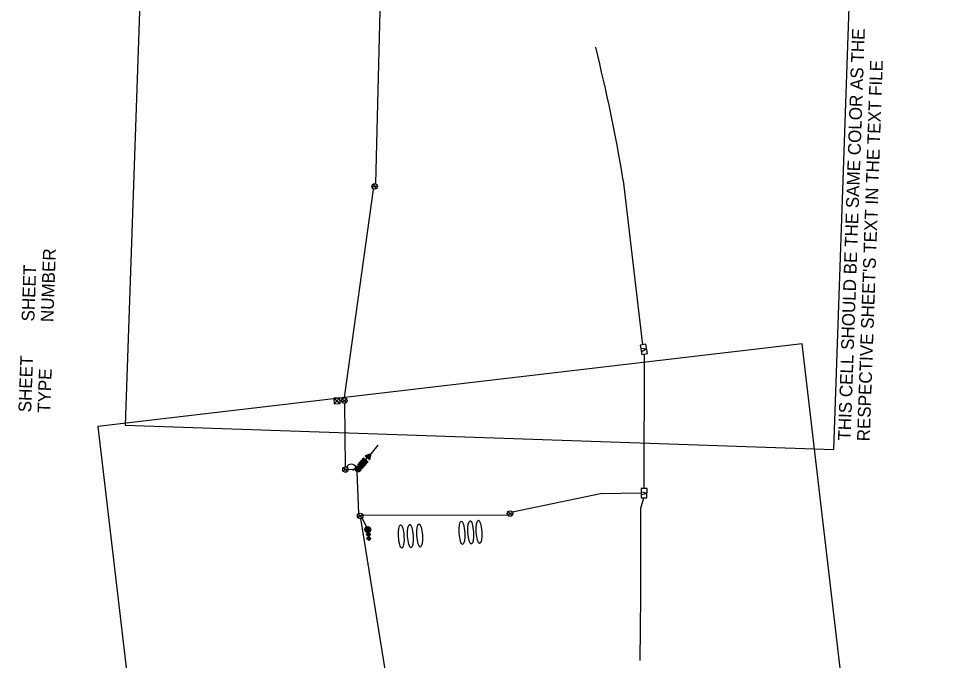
# Model space of a CAD drawing. Extents: x 601462 to 605493, y 331960 to 402715.
# Drawn here: x 602245 to 603506, y 387311 to 388194 of the extents above; entities that cross this region are included whole.
import ezdxf

# ---------------------------------------------------------------- set-up
doc = ezdxf.new("R2010")
doc.units = 0
for name, color, linetype in [('Default', 7, 'Continuous'), ('P_FTMS', 7, 'Continuous'), ('P_FTMSConduit', 7, 'Continuous'), ('P_MISC_TXT_1A (Construction)', 7, 'Continuous'), ('P_MISC_TXT_1B (Construction)', 7, 'Continuous')]:
    doc.layers.add(name, color=color, linetype=linetype)

# ---------------------------------------------------------------- blocks, each defined once
blk = doc.blocks.new('FMB')
at = {"layer": 'P_FTMS'}
for p, q in [((24.4, -24.4), (-24.4, 24.4)), ((-24.4, -24.4), (24.4, 24.4))]:
    blk.add_line(p, q, dxfattribs=at)
blk.add_lwpolyline([(24.4, -24.4), (24.4, 24.4), (-24.4, 24.4), (-24.4, -24.4)], close=True, dxfattribs=at)
blk = doc.blocks.new('POINT_DISPLAY')
at = {"layer": 'Default'}
blk.add_line((0, 0), (0, 0), dxfattribs=at)
blk = doc.blocks.new('_U229')
at = {"layer": 'P_FTMS'}
for p, q in [((-4.5, 3.2), (1.5, -0.2)), ((-4.4, 2.8), (1.3, -0.4)), ((-4.3, 3.5), (1.8, 0)), ((-3.9, 3.4), (-4.3, 2.6)), ((-4.3, 2.4), (1, -0.6)), ((-3.5, 3.4), (-4.2, 2.2)), ((-4.2, 2), (0.7, -0.8)), ((-3.2, 3.3), (-4.1, 1.7)), ((-4.1, 1.6), (0.5, -1)), ((-2.9, 3.3), (-4, 1.3)), ((-4, 1.2), (0.2, -1.2)), ((-2.6, 3.2), (-3.9, 0.9)), ((-2.2, 3.2), (-3.8, 0.5)), ((-3.8, 0.7), (0, -1.4)), ((-1.9, 3.2), (-3.7, 0.1)), ((-3.7, 0.3), (-0.3, -1.6)), ((-3.5, 3.4), (2, 0.2)), ((-1.6, 3.1), (-3.5, -0.3)), ((-1.3, 3.1), (-3.4, -0.7)), ((-0.9, 3), (-3.3, -1.2)), ((-0.6, 3), (-3.2, -1.6)), ((-0.3, 2.9), (-3.1, -2)), ((0, 2.9), (-3, -2.4)), ((0.4, 2.8), (-2.9, -2.8)), ((-2.7, 3.3), (2.3, 0.4)), ((0.7, 2.8), (-2.7, -3.2)), ((1, 2.8), (-2.5, -3.4)), ((-1.9, 3.2), (2.5, 0.6)), ((1.3, 2.7), (-1.8, -2.9)), ((1.7, 2.7), (-1.2, -2.3)), ((-1.1, 3), (2.8, 0.8)), ((2, 2.6), (-0.5, -1.8)), ((-0.3, 2.9), (3.1, 1)), ((2.3, 2.6), (0.1, -1.3)), ((0.5, 2.8), (3.3, 1.2)), ((2.6, 2.5), (0.7, -0.8)), ((1.3, 2.7), (3.6, 1.4)), ((3, 2.5), (1.4, -0.3)), ((3.3, 2.4), (2, 0.2)), ((2.2, 2.6), (3.8, 1.6)), ((3.6, 2.4), (2.7, 0.7)), ((3, 2.5), (4.1, 1.8)), ((3.9, 2.3), (3.3, 1.2)), ((3.8, 2.4), (4.3, 2.1)), ((4.3, 2.3), (4, 1.7)), ((-3.6, -0.1), (-0.5, -1.8)), ((-3.5, -0.5), (-0.8, -2)), ((-3.4, -0.9), (-1.1, -2.2)), ((-3.3, -1.3), (-1.3, -2.4)), ((-3.2, -1.7), (-1.6, -2.7)), ((-3, -2.2), (-1.8, -2.9)), ((-2.9, -2.6), (-2.1, -3.1)), ((-2.8, -3), (-2.3, -3.3)), ((-2.7, -3.4), (-2.6, -3.5))]:
    blk.add_line(p, q, dxfattribs=at)
blk.add_lwpolyline([(-4.6, 3.5), (4.6, 2.3), (-2.7, -3.5)], close=True, dxfattribs=at)
blk.add_blockref('POINT_DISPLAY', (4.6, 2.3), dxfattribs=at)
blk = doc.blocks.new('FTMS_FCV')
at = {"layer": 'P_FTMS'}
blk.add_line((12.7, 16.3), (0.6, -21.9), dxfattribs=at)
blk.add_lwpolyline([(39.1, 24.4), (-39.1, 24.4), (-39.1, -24.4), (39.1, -24.4)], close=True, dxfattribs=at)
blk.add_lwpolyline([(-12.1, 16.2), (0.6, -21.9)], dxfattribs=at)
blk = doc.blocks.new('_U231')
at = {"layer": 'P_FTMS'}
for p, q in [((12.1, 1.6), (-12.2, -0.1)), ((11.8, 3), (-12.1, 1.4)), ((11.9, 2.3), (-12.1, 0.6)), ((12.1, 0.8), (-12.1, -0.8)), ((12.1, 0.1), (-12.1, -1.6)), ((11.6, 3.7), (-12, 2.1)), ((-11.9, 2.5), (-11.4, -4.2)), ((11.3, 4.4), (-11.8, 2.9)), ((11, 5.2), (-11.6, 3.6)), ((10.6, 5.9), (-11.4, 4.4)), ((-11.3, 4.5), (-10.6, -6)), ((10.2, 6.6), (-11, 5.1)), ((9.8, 7.3), (-10.7, 5.9)), ((-10.7, 5.9), (-9.8, -7.2)), ((9.2, 8), (-10.2, 6.6)), ((-10, 6.9), (-9, -8.2)), ((8.6, 8.6), (-9.7, 7.4)), ((-9.3, 7.8), (-8.2, -9)), ((7.8, 9.3), (-9, 8.2)), ((-8.6, 8.5), (-7.4, -9.6)), ((6.9, 10), (-8.2, 9)), ((-8, 9.2), (-6.6, -10.2)), ((-7.3, 9.7), (-5.9, -10.6)), ((5.8, 10.7), (-7.2, 9.8)), ((-6.6, 10.3), (-5.1, -11)), ((4.5, 11.3), (-6, 10.6)), ((-5.9, 10.7), (-4.4, -11.4)), ((-5.1, 11), (-3.6, -11.6)), ((-4.4, 11.3), (-2.9, -11.8)), ((2.5, 11.9), (-4.1, 11.5)), ((-3.7, 11.6), (-2.1, -12)), ((-3, 11.8), (-1.4, -12.1)), ((-2.3, 12), (-0.6, -12.2)), ((-1.6, 12.1), (0.1, -12.2)), ((-0.8, 12.1), (0.8, -12.1)), ((-0.1, 12.2), (1.6, -12.1)), ((0.6, 12.1), (2.3, -11.9)), ((1.4, 12.1), (3, -11.8)), ((2.1, 12), (3.7, -11.6)), ((2.9, 11.8), (4.4, -11.3)), ((3.6, 11.6), (5.1, -11)), ((4.4, 11.3), (5.9, -10.7)), ((5.1, 11), (6.6, -10.2)), ((5.9, 10.6), (7.3, -9.8)), ((6.6, 10.2), (8, -9.2)), ((7.4, 9.7), (8.6, -8.6)), ((8.2, 9), (9.3, -7.8)), ((9, 8.2), (10, -6.9)), ((9.8, 7.2), (10.7, -5.8)), ((10.6, 5.9), (11.3, -4.5)), ((11.5, 4), (11.9, -2.5)), ((12.1, -0.6), (-12, -2.3)), ((12.1, -1.4), (-11.8, -3)), ((12, -2.1), (-11.6, -3.7)), ((11.8, -2.9), (-11.3, -4.4)), ((11.6, -3.6), (-11, -5.1)), ((11.3, -4.4), (-10.7, -5.9)), ((11.1, -5.1), (-10.2, -6.6)), ((10.6, -5.9), (-9.8, -7.3)), ((10.2, -6.6), (-9.2, -8)), ((9.6, -7.4), (-8.5, -8.6)), ((9, -8.2), (-7.8, -9.3)), ((8.2, -9), (-6.9, -10)), ((7.3, -9.8), (-5.8, -10.7)), ((6, -10.6), (-4.5, -11.3)), ((4.1, -11.5), (-2.6, -11.9))]:
    blk.add_line(p, q, dxfattribs=at)
blk.add_circle((0, 0), 12.2, dxfattribs=at)
blk = doc.blocks.new('FMD')
at = {"layer": 'P_FTMS'}
for p, q in [((16.9, 17.6), (-16.9, 17.6)), ((-16.1, 16.1), (-16.1, 18.4)), ((16.1, 16.1), (-16.1, 16.1)), ((15.5, 19), (-15.5, 19)), ((-14.6, 14.6), (-14.6, 19.9)), ((14.6, 14.6), (-14.6, 14.6)), ((14, 20.5), (-14, 20.5)), ((-13.2, 13.2), (-13.2, 21.3)), ((13.2, 13.2), (-13.2, 13.2)), ((12.5, 21.9), (-12.5, 21.9)), ((-11.7, 11.7), (-11.7, 22.8)), ((11.7, 11.7), (-11.7, 11.7)), ((11.1, 23.4), (-11.1, 23.4)), ((-10.2, 10.2), (-10.2, 24.2)), ((10.2, 10.2), (-10.2, 10.2)), ((9.6, 24.9), (-9.6, 24.9)), ((-8.8, 8.8), (-8.8, 25.7)), ((8.8, 8.8), (-8.8, 8.8)), ((8.2, 26.3), (-8.2, 26.3)), ((-7.3, 7.3), (-7.3, 27.2)), ((7.3, 7.3), (-7.3, 7.3)), ((6.7, 27.8), (-6.7, 27.8)), ((-5.9, 5.9), (-5.9, 28.6)), ((5.9, 5.9), (-5.9, 5.9)), ((5.2, 29.3), (-5.2, 29.3)), ((-4.4, 4.4), (-4.4, 30.1)), ((4.4, 4.4), (-4.4, 4.4)), ((3.8, 30.7), (-3.8, 30.7)), ((-2.9, 2.9), (-2.9, 31.6)), ((2.9, 2.9), (-2.9, 2.9)), ((2.3, 32.2), (-2.3, 32.2)), ((-1.5, 1.5), (-1.5, 33)), ((1.5, 1.5), (-1.5, 1.5)), ((0.8, 33.6), (-0.8, 33.6)), ((0, 0), (0, 34.5)), ((1.5, 1.5), (1.5, 33)), ((2.9, 2.9), (2.9, 31.6)), ((4.4, 4.4), (4.4, 30.1)), ((5.9, 5.9), (5.9, 28.6)), ((7.3, 7.3), (7.3, 27.2)), ((8.8, 8.8), (8.8, 25.7)), ((10.2, 10.2), (10.2, 24.2)), ((11.7, 11.7), (11.7, 22.8)), ((13.2, 13.2), (13.2, 21.3)), ((14.6, 14.6), (14.6, 19.9)), ((16.1, 16.1), (16.1, 18.4))]:
    blk.add_line(p, q, dxfattribs=at)
blk.add_lwpolyline([(-17.2, 17.2), (0, 34.5), (17.2, 17.2), (0, 0)], close=True, dxfattribs=at)

msp = doc.modelspace()

# ---------------------------------------------------------------- linework, layer by layer
at = {"layer": 'P_FTMS'}
for p, q in [((602739.2, 387607.4), (602729.5, 387595.7)), ((602722, 387593), (602722, 387593)), ((602722.1, 387592.9), (602729.1, 387593.5)), ((602722.2, 387593.1), (602722.2, 387592.8)), ((602722.3, 387592.7), (602729, 387593.3)), ((602722.4, 387593.2), (602722.5, 387592.6)), ((602722.5, 387593.2), (602729.1, 387593.8)), ((602722.6, 387592.5), (602729, 387593)), ((602722.7, 387593.3), (602722.8, 387592.4)), ((602722.9, 387593.4), (602723, 387592.1)), ((602722.9, 387592.3), (602728.9, 387592.8)), ((602723.1, 387593.4), (602723.3, 387591.9)), ((602723.1, 387592.1), (602728.9, 387592.5)), ((602723.3, 387593.5), (602729.2, 387594)), ((602723.4, 387593.5), (602723.5, 387591.7)), ((602723.4, 387591.8), (602728.8, 387592.3)), ((602723.6, 387593.6), (602723.8, 387591.5)), ((602723.6, 387591.6), (602728.8, 387592.1)), ((602723.8, 387593.7), (602724.1, 387591.3)), ((602724.1, 387593.8), (602724.3, 387591)), ((602724.2, 387593.8), (602729.2, 387594.3)), ((602724.3, 387593.9), (602724.6, 387590.8)), ((602724.5, 387594), (602724.8, 387590.6)), ((602724.8, 387594), (602725.1, 387590.4)), ((602725, 387594.1), (602725.4, 387590.2)), ((602725.1, 387594.1), (602729.2, 387594.5)), ((602725.3, 387594.2), (602725.6, 387589.9)), ((602725.5, 387594.3), (602725.9, 387589.7)), ((602725.7, 387594.4), (602726.1, 387589.5)), ((602726, 387594.5), (602729.3, 387594.7)), ((602726, 387594.5), (602726.4, 387589.3)), ((602726.2, 387594.5), (602726.7, 387589.1)), ((602726.4, 387594.6), (602726.9, 387588.9)), ((602726.7, 387594.7), (602727.2, 387588.6)), ((602726.8, 387594.8), (602729.3, 387595)), ((602726.9, 387594.8), (602727.4, 387588.4)), ((602727.1, 387594.9), (602727.7, 387588.2)), ((602727.4, 387595), (602728, 387588)), ((602727.6, 387595.1), (602728.2, 387588.4)), ((602727.7, 387595.1), (602729.4, 387595.2)), ((602727.8, 387595.1), (602728.3, 387589.3)), ((602728.1, 387595.2), (602728.5, 387590.2)), ((602728.3, 387595.3), (602728.6, 387591.2)), ((602728.5, 387595.4), (602728.8, 387592.1)), ((602728.6, 387595.4), (602729.4, 387595.5)), ((602728.8, 387595.5), (602729, 387593)), ((602729, 387595.6), (602729.1, 387593.9)), ((602729.2, 387595.6), (602729.3, 387594.8)), ((602729.5, 387595.7), (602729.5, 387595.7)), ((602711.7, 387580.9), (602723, 387581.8)), ((602711.7, 387580.9), (602711.8, 387580.7)), ((602711.8, 387580.6), (602722.8, 387581.6)), ((602712, 387581.1), (602723.2, 387582.1)), ((602712, 387581.1), (602712, 387580.5)), ((602712.1, 387580.4), (602722.6, 387581.3)), ((602712.2, 387581.4), (602723.5, 387582.4)), ((602712.2, 387581.4), (602712.3, 387580.3)), ((602712.4, 387581.7), (602723.7, 387582.6)), ((602712.4, 387581.7), (602712.5, 387580)), ((602712.4, 387580.2), (602722.4, 387581.1)), ((602712.6, 387581.9), (602723.9, 387582.9)), ((602712.6, 387581.9), (602712.8, 387579.8)), ((602712.6, 387580), (602722.1, 387580.8)), ((602712.8, 387582.2), (602724.1, 387583.1)), ((602712.8, 387582.2), (602713.1, 387579.6)), ((602712.9, 387579.8), (602721.9, 387580.5)), ((602713.1, 387582.4), (602724.3, 387583.4)), ((602713.1, 387582.4), (602713.3, 387579.4)), ((602713.1, 387579.5), (602721.7, 387580.3)), ((602713.3, 387582.7), (602724.5, 387583.7)), ((602713.3, 387582.7), (602713.6, 387579.2)), ((602713.4, 387579.3), (602721.5, 387580)), ((602713.5, 387582.9), (602724.8, 387583.9)), ((602713.5, 387582.9), (602713.8, 387579)), ((602713.6, 387579.1), (602721.3, 387579.8)), ((602713.7, 387583.2), (602725, 387584.2)), ((602713.7, 387583.2), (602714.1, 387578.7)), ((602713.9, 387583.5), (602725.2, 387584.4)), ((602713.9, 387583.5), (602714.4, 387578.5)), ((602713.9, 387578.9), (602721, 387579.5)), ((602714.1, 387583.7), (602725.4, 387584.7)), ((602714.1, 387583.7), (602714.6, 387578.3)), ((602714.2, 387578.7), (602720.8, 387579.2)), ((602714.4, 387584), (602725.4, 387584.9)), ((602714.4, 387584), (602714.9, 387578.1)), ((602714.6, 387584.2), (602725.1, 387585.1)), ((602714.6, 387584.2), (602715.1, 387577.9)), ((602714.8, 387584.5), (602724.8, 387585.4)), ((602714.8, 387584.5), (602715.4, 387577.6)), ((602715, 387584.8), (602724.6, 387585.6)), ((602715, 387584.8), (602715.7, 387577.4)), ((602715.2, 387585), (602724.3, 387585.8)), ((602715.2, 387585), (602715.9, 387577.2)), ((602715.5, 387585.3), (602724.1, 387586)), ((602715.5, 387585.3), (602716.2, 387577)), ((602715.7, 387585.5), (602723.8, 387586.2)), ((602715.7, 387585.5), (602716.4, 387576.8)), ((602715.9, 387585.8), (602723.5, 387586.5)), ((602715.9, 387585.8), (602716.7, 387576.5)), ((602716.1, 387586.1), (602723.3, 387586.7)), ((602716.1, 387586.1), (602717, 387576.3)), ((602716.3, 387586.3), (602723, 387586.9)), ((602716.3, 387586.3), (602717.2, 387576.1)), ((602716.6, 387586.6), (602722.8, 387587.1)), ((602716.6, 387586.6), (602717.5, 387575.9)), ((602716.8, 387586.8), (602722.5, 387587.3)), ((602716.8, 387586.8), (602717.7, 387575.7)), ((602717, 387587.1), (602722.3, 387587.6)), ((602717, 387587.1), (602718, 387575.8)), ((602717.2, 387587.4), (602722, 387587.8)), ((602717.2, 387587.4), (602718.2, 387576.1)), ((602717.4, 387587.6), (602721.7, 387588)), ((602717.4, 387587.6), (602718.4, 387576.3)), ((602717.6, 387587.9), (602721.5, 387588.2)), ((602717.6, 387587.9), (602718.6, 387576.6)), ((602717.8, 387581.9), (602717.6, 387581.7)), ((602717.8, 387581.9), (602717.8, 387581.9)), ((602717.9, 387588.1), (602721.2, 387588.4)), ((602717.9, 387588.1), (602718.8, 387576.9)), ((602718.1, 387588.4), (602721, 387588.6)), ((602718.1, 387588.4), (602719.1, 387577.1)), ((602718.3, 387588.7), (602720.7, 387588.9)), ((602718.3, 387588.7), (602719.3, 387577.4)), ((602718.5, 387588.9), (602720.4, 387589.1)), ((602718.5, 387588.9), (602719.5, 387577.6)), ((602718.7, 387589.2), (602720.2, 387589.3)), ((602718.7, 387589.2), (602719.7, 387577.9)), ((602719, 387589.4), (602719.9, 387589.5)), ((602719, 387589.4), (602719.9, 387578.2)), ((602719.2, 387589.7), (602720.1, 387578.4)), ((602719.2, 387589.7), (602719.7, 387589.7)), ((602719.4, 387590), (602720.4, 387578.7)), ((602719.7, 387589.7), (602720.6, 387578.9)), ((602719.9, 387589.5), (602720.8, 387579.2)), ((602720.2, 387589.3), (602721, 387579.5)), ((602720.4, 387589.1), (602721.2, 387579.7)), ((602720.7, 387588.9), (602721.5, 387580)), ((602721, 387588.6), (602721.7, 387580.2)), ((602721.2, 387588.4), (602721.9, 387580.5)), ((602721.5, 387588.2), (602722.1, 387580.8)), ((602721.7, 387588), (602722.3, 387581)), ((602722, 387587.8), (602722.5, 387581.3)), ((602722.3, 387587.6), (602722.8, 387581.5)), ((602722.5, 387587.4), (602725, 387590.4)), ((602722.5, 387587.3), (602723, 387581.8)), ((602722.8, 387587.1), (602723.2, 387582.1)), ((602723, 387586.9), (602723.4, 387582.3)), ((602723.3, 387586.7), (602723.6, 387582.6)), ((602723.5, 387586.5), (602723.9, 387582.8)), ((602723.8, 387586.2), (602724.1, 387583.1)), ((602723.9, 387591.4), (602728.8, 387591.8)), ((602724.1, 387586), (602724.3, 387583.4)), ((602724.2, 387591.2), (602728.7, 387591.6)), ((602724.3, 387585.8), (602724.5, 387583.6)), ((602724.4, 387591), (602728.7, 387591.3)), ((602724.6, 387585.6), (602724.7, 387583.9)), ((602724.7, 387590.7), (602728.6, 387591.1)), ((602724.8, 387585.4), (602725, 387584.1)), ((602724.9, 387590.5), (602728.6, 387590.8)), ((602725.1, 387585.1), (602725.2, 387584.4)), ((602725.2, 387590.3), (602728.5, 387590.6)), ((602725.4, 387584.9), (602725.4, 387584.7)), ((602725.5, 387590.1), (602728.5, 387590.3)), ((602725.7, 387589.9), (602728.5, 387590.1)), ((602726, 387589.6), (602728.4, 387589.9)), ((602726.2, 387589.4), (602728.4, 387589.6)), ((602726.5, 387589.2), (602728.3, 387589.4)), ((602726.8, 387589), (602728.3, 387589.1)), ((602727, 387588.8), (602728.2, 387588.9)), ((602727.3, 387588.6), (602728.2, 387588.6)), ((602727.5, 387588.3), (602728.1, 387588.4)), ((602727.8, 387588.1), (602728.1, 387588.1)), ((602728.1, 387587.9), (602728.1, 387587.9)), ((602708.2, 387575.8), (602715.9, 387576.4)), ((602708.2, 387575.5), (602716, 387576.2)), ((602708.2, 387575.3), (602716.1, 387576)), ((602708.2, 387575.9), (602708.4, 387573.7)), ((602708.2, 387575), (602716.1, 387575.7)), ((602708.2, 387574.8), (602716.1, 387575.5)), ((602708.2, 387574.6), (602716.1, 387575.2)), ((602708.2, 387574.3), (602716.1, 387575)), ((602708.3, 387576.3), (602715.7, 387576.9)), ((602708.3, 387576), (602715.8, 387576.7)), ((602708.3, 387574.1), (602716.1, 387574.8)), ((602708.4, 387576.5), (602715.6, 387577.1)), ((602708.4, 387576.5), (602708.7, 387573.1)), ((602708.4, 387573.9), (602716.1, 387574.5)), ((602708.5, 387576.8), (602715.5, 387577.4)), ((602708.5, 387573.6), (602716, 387574.3)), ((602708.6, 387577), (602715.3, 387577.6)), ((602708.6, 387577), (602709, 387572.7)), ((602708.6, 387573.4), (602716, 387574)), ((602708.7, 387573.2), (602715.9, 387573.8)), ((602708.8, 387577.3), (602715.1, 387577.8)), ((602708.8, 387577.4), (602709.3, 387572.4)), ((602708.8, 387572.9), (602715.8, 387573.5)), ((602708.9, 387577.5), (602714.9, 387578)), ((602709, 387577.6), (602709.5, 387572.2)), ((602709, 387572.7), (602715.7, 387573.3)), ((602709.2, 387577.8), (602714.6, 387578.2)), ((602709.2, 387572.5), (602715.5, 387573)), ((602709.3, 387577.9), (602709.8, 387571.9)), ((602709.4, 387578), (602714.4, 387578.5)), ((602709.4, 387572.3), (602715.4, 387572.8)), ((602709.5, 387578.1), (602710, 387571.8)), ((602709.6, 387572), (602715.2, 387572.5)), ((602709.7, 387578.3), (602714, 387578.7)), ((602709.7, 387578.3), (602710.3, 387571.6)), ((602709.9, 387578.5), (602710.5, 387571.5)), ((602709.9, 387571.8), (602714.9, 387572.2)), ((602710.1, 387578.6), (602713.6, 387578.9)), ((602710.2, 387578.6), (602710.8, 387571.4)), ((602710.3, 387571.6), (602714.6, 387572)), ((602710.4, 387578.7), (602711, 387571.3)), ((602710.6, 387578.8), (602711.3, 387571.3)), ((602710.7, 387571.4), (602714.2, 387571.7)), ((602710.8, 387578.9), (602712.9, 387579.1)), ((602710.9, 387578.9), (602711.5, 387571.2)), ((602711.1, 387579), (602711.8, 387571.2)), ((602711.3, 387579), (602712, 387571.2)), ((602711.4, 387571.2), (602713.6, 387571.4)), ((602711.6, 387579.1), (602712.3, 387571.1)), ((602711.8, 387579.1), (602712.5, 387571.2)), ((602712, 387579.1), (602712.7, 387571.2)), ((602712.3, 387579.1), (602713, 387571.2)), ((602712.5, 387579.1), (602713.2, 387571.3)), ((602712.8, 387579.1), (602713.4, 387571.4)), ((602713, 387579), (602713.7, 387571.5)), ((602713.3, 387579), (602713.9, 387571.6)), ((602713.5, 387578.9), (602714.1, 387571.7)), ((602713.8, 387578.8), (602714.4, 387571.8)), ((602714, 387578.7), (602714.6, 387572)), ((602714.3, 387578.5), (602714.8, 387572.2)), ((602714.4, 387578.5), (602720.6, 387579)), ((602714.5, 387578.3), (602715, 387572.4)), ((602714.7, 387578.2), (602720.4, 387578.7)), ((602714.8, 387578.1), (602715.3, 387572.6)), ((602714.9, 387578), (602720.2, 387578.5)), ((602715, 387577.9), (602715.5, 387572.9)), ((602715.2, 387577.8), (602720, 387578.2)), ((602715.3, 387577.6), (602715.7, 387573.3)), ((602715.5, 387577.6), (602719.7, 387577.9)), ((602715.6, 387577.2), (602715.9, 387573.7)), ((602715.7, 387577.4), (602719.5, 387577.7)), ((602715.9, 387576.5), (602716.1, 387574.4)), ((602716, 387577.1), (602719.3, 387577.4)), ((602716.2, 387576.9), (602719.1, 387577.2)), ((602716.5, 387576.7), (602718.9, 387576.9)), ((602716.8, 387576.5), (602718.6, 387576.6)), ((602717, 387576.3), (602718.4, 387576.4)), ((602717.3, 387576), (602718.2, 387576.1)), ((602717.5, 387575.8), (602718, 387575.9))]:
    msp.add_line(p, q, dxfattribs=at)
for points in [[(602722, 387593), (602728.1, 387587.9), (602729.5, 387595.7)], [(602717.8, 387575.6), (602725.5, 387584.8), (602719.4, 387590), (602711.7, 387580.8)]]:
    msp.add_lwpolyline(points, close=True, dxfattribs=at)
for centre, radius in [((602735, 387963.3), 3.75), ((602693.2, 387668.9), 3.75), ((602694.8, 387574), 3.75), ((602712.1, 387575.1), 4), ((602921.1, 387513.5), 3.75), ((602715, 387510.3), 3.75)]:
    msp.add_circle(centre, radius, dxfattribs=at)
for centre, start, end in [((602733.5, 387959.1), 17.1235, 123.3792), ((602736.5, 387967.5), 197.1235, 303.3792), ((602692.9, 387664.4), 32.6299, 138.8855), ((602693.6, 387673.3), 212.6299, 318.8855), ((602694.5, 387569.5), 32.6299, 138.8855), ((602695.2, 387578.5), 212.6299, 318.8855), ((602714.6, 387505.8), 32.6299, 138.8855), ((602715.3, 387514.8), 212.6299, 318.8855), ((602920.8, 387509), 32.6299, 138.8855), ((602921.5, 387518), 212.6299, 318.8855)]:
    msp.add_arc(centre, 3.75, start, end, dxfattribs=at)
for centre in [(602867, 387487.7), (602878.4, 387488.3), (602771.5, 387482), (602784, 387482.7), (602796.8, 387483.4), (602855, 387487)]:
    msp.add_ellipse(centre, major_axis=(-0.9, 16), ratio=0.23471, dxfattribs=at)
at = {"layer": 'P_FTMSConduit'}
for p, q in [((602736.5, 387967.5), (602743.6, 388258.5)), ((603103.8, 387745.6), (603076.9, 387971.7)), ((602693.6, 387673.3), (602733.5, 387959.1)), ((603105.4, 387547.9), (603106.1, 387733)), ((602687.1, 387668.7), (602689.5, 387669)), ((602694.8, 387577.7), (602693.7, 387665.1)), ((602698.6, 387574.4), (602712.4, 387574.2)), ((602713.3, 387513.6), (602710.9, 387571.1)), ((603101.4, 387541.5), (603045.6, 387540.8)), ((603045.6, 387540.8), (602924.3, 387515.6)), ((602763.5, 387212), (602715.8, 387506.6)), ((602723.6, 387495.2), (602717.8, 387507.8)), ((602918, 387511.5), (602718.7, 387510.8))]:
    msp.add_line(p, q, dxfattribs=at)
msp.add_lwpolyline([(603100.8, 387411.9), (603100.8, 387521), (603105.2, 387535.1)], dxfattribs=at)
for centre, radius, start, end in [((600599.4, 387552.9), 2512.6, 9.5944, 13.8588), ((602702.9, 387573.9), 7.51, 25.4874, 152.1627), ((597789.7, 387411.9), 5311.1, 358.9146, 359.9999)]:
    msp.add_arc(centre, radius, start, end, dxfattribs=at)
at = {"layer": 'P_MISC_TXT_1A (Construction)'}
msp.add_lwpolyline([(603366.3, 387601.4), (603420.8, 389175.4), (602446.4, 389209.1), (602391.9, 387635.1)], close=True, dxfattribs=at)
msp.add_lwpolyline([(603366.3, 387601.4), (603420.8, 389175.4), (602446.4, 389209.1), (602391.9, 387635.1)], close=True, dxfattribs=at)
at = {"layer": 'P_MISC_TXT_1B (Construction)'}
msp.add_lwpolyline([(603506.3, 386182.5), (603322.6, 387746.8), (602354.3, 387633), (602538, 386068.8)], close=True, dxfattribs=at)
msp.add_lwpolyline([(603506.3, 386182.5), (603322.6, 387746.8), (602354.3, 387633), (602538, 386068.8)], close=True, dxfattribs=at)

# ---------------------------------------------------------------- block references
at = {"layer": 'P_FTMS'}
for name, p, xscale, yscale, rotation in [('FTMS_FCV', (603104.9, 387739.3), 0.16404166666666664, 0.16404166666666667, 100.33801540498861), ('FMB', (602683.2, 387668.5), 0.16404166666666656, 0.16404166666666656, -177.2286098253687), ('_U229', (602706.1, 387574.1), 0.19684999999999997, 0.19684999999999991, 23.819257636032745), ('FTMS_FCV', (603105.4, 387541.5), 0.16404166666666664, 0.16404166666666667, 89.73943157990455), ('_U231', (602725.4, 387491.7), 0.32808333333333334, 0.32808333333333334, -173.1981798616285), ('FMD', (602729.1, 387485), 0.16404166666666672, 0.1640416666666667, 92.69468437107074), ('FMD', (602729.4, 387479.4), 0.16404166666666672, 0.1640416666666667, 92.69468437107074)]:
    msp.add_blockref(name, p, dxfattribs=dict(at, xscale=xscale, yscale=yscale, rotation=rotation))

# ---------------------------------------------------------------- texts
at = {"layer": 'P_MISC_TXT_1A (Construction)'}
for s, p in [('THIS CELL SHOULD BE THE SAME COLOR AS THE', (603389.4, 387613.5)), ('THIS CELL SHOULD BE THE SAME COLOR AS THE', (603389.4, 387613.5)), ("RESPECTIVE SHEET'S TEXT IN THE TEXT FILE", (603415.6, 387612.6)), ("RESPECTIVE SHEET'S TEXT IN THE TEXT FILE", (603415.6, 387612.6)), ('NUMBER', (602293.1, 387776.5)), ('NUMBER', (602293.1, 387776.5)), ('SHEET', (602266.9, 387777.4)), ('SHEET', (602266.9, 387777.4)), ('SHEET', (602262.6, 387652.5)), ('SHEET', (602262.6, 387652.5)), ('TYPE', (602288.8, 387651.6)), ('TYPE', (602288.8, 387651.6))]:
    msp.add_text(s, height=17.5, rotation=88.0187, dxfattribs=at).set_placement(p)

doc.saveas('drawing.dxf')
